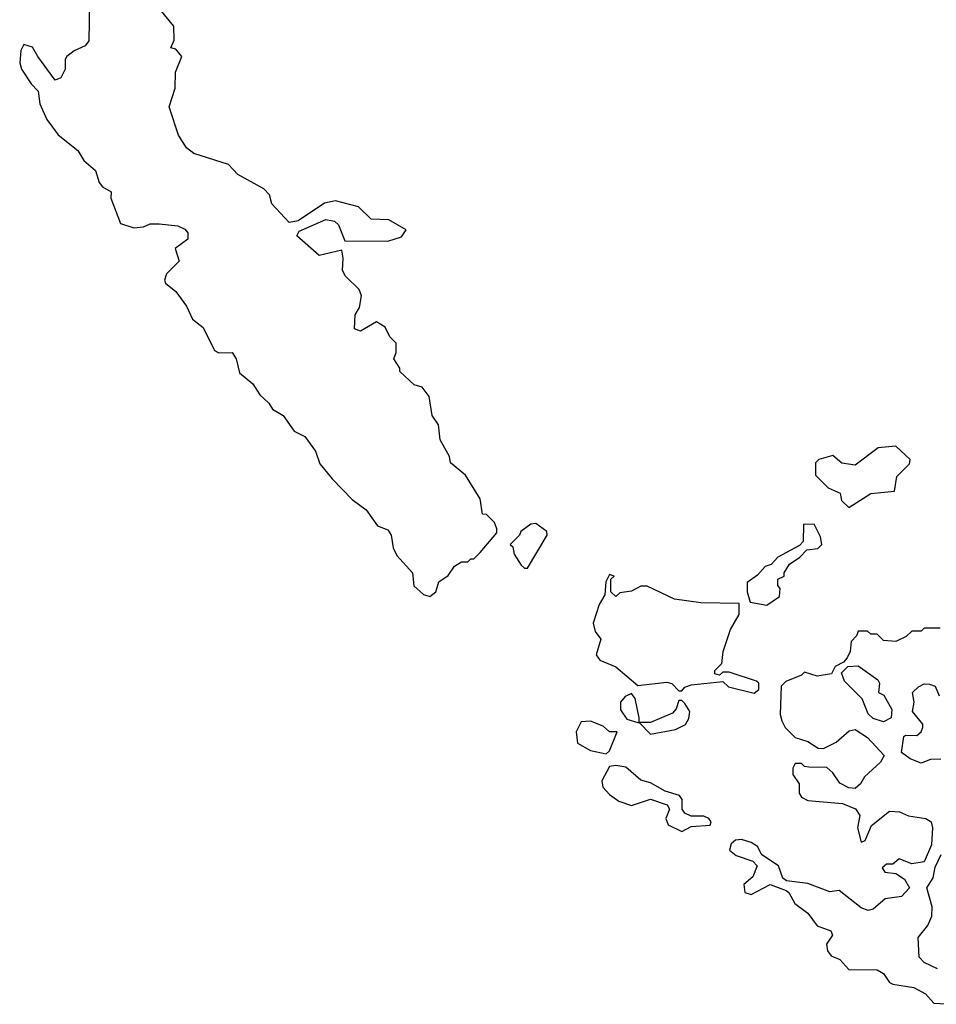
# Model space of a CAD drawing. Extents: x 1966327 to 2147849, y 395140 to 552178.
# Tile 270 of 316: x 2110862 to 2113773, y 407015 to 410142. Entities that reach past the tile are written whole.
import ezdxf

# ---------------------------------------------------------------- set-up
doc = ezdxf.new("R2010")
doc.units = 0

msp = doc.modelspace()

# ---------------------------------------------------------------- linework, layer by layer
at = {"layer": '0CON20XD'}
for points in [[(2111084.2, 410195), (2111082, 410075), (2111070.7, 410059.3), (2111035, 410043.3), (2111012.5, 410025), (2111006.7, 410015), (2111006.7, 409985), (2110993, 409957), (2110975, 409950), (2110920, 410025), (2110902.5, 410055), (2110875, 410063.3), (2110865.8, 410044.2), (2110862.3, 410005), (2110868.2, 409985), (2110898.5, 409938.5), (2110921.4, 409915), (2110926.4, 409875), (2110948.6, 409825), (2110985, 409776.2), (2111046.9, 409726.9), (2111065.8, 409695), (2111102.7, 409662.7), (2111114.6, 409625), (2111125, 409611.4), (2111152.5, 409595), (2111152, 409575), (2111182, 409495), (2111225, 409481.1), (2111255, 409484), (2111276.4, 409493.6), (2111305, 409494), (2111365, 409487.5), (2111387.1, 409477.1), (2111396.2, 409465), (2111396.2, 409445), (2111356.2, 409415), (2111368.9, 409375), (2111328.2, 409335), (2111322.2, 409315), (2111325.4, 409305.4), (2111358.2, 409278.2), (2111391.7, 409231.7), (2111411.1, 409191.1), (2111445, 409164.5), (2111481.3, 409091.3), (2111495, 409083.9), (2111537.5, 409085), (2111550, 409065), (2111560.2, 409020.2), (2111603.1, 408985), (2111625, 408950.6), (2111653.9, 408923.9), (2111665.5, 408905), (2111698.9, 408885), (2111734.4, 408835), (2111767.9, 408817.9), (2111801.8, 408771.8), (2111815, 408731.2), (2111855, 408684.2), (2111918.3, 408618.3), (2111963.1, 408585), (2111998.8, 408535), (2112031.7, 408521.7), (2112042, 408505), (2112048.1, 408465), (2112059.8, 408439.8), (2112110, 408385), (2112114.3, 408344.3), (2112145, 408316.2), (2112165, 408310)], [(2112165, 408310), (2112183.3, 408325), (2112193.6, 408356.4), (2112223, 408377), (2112243.6, 408406.4), (2112265, 408420), (2112285, 408420), (2112295, 408430), (2112305, 408430), (2112325, 408450), (2112377.5, 408512.5), (2112377.5, 408525), (2112370, 408545), (2112345, 408570), (2112331.7, 408571.7), (2112325, 408620), (2112277.5, 408695), (2112230, 408735), (2112227.5, 408755), (2112197.5, 408807.5), (2112192.5, 408855), (2112172.5, 408885), (2112162.5, 408945), (2112140, 408975), (2112115, 408982.5), (2112070, 409025), (2112070, 409035), (2112050, 409065), (2112057.5, 409085), (2112057.5, 409115), (2112037.5, 409135), (2112022.5, 409165), (2111995, 409182.5), (2111945, 409152.5), (2111925, 409160), (2111927.5, 409205), (2111941.7, 409228.3), (2111947.5, 409265), (2111940, 409285), (2111897, 409327), (2111887.5, 409345), (2111890, 409385), (2111885, 409410), (2111813, 409393), (2111742.5, 409455), (2111750, 409470), (2111835, 409507.5), (2111861.7, 409501.7), (2111875, 409490), (2111895, 409440), (2112031.7, 409438.3), (2112075, 409452.5), (2112090, 409475), (2112035, 409506.7), (2111978.3, 409508.3), (2111937.7, 409547.7), (2111865, 409566.2), (2111830.5, 409559.5), (2111747, 409503), (2111718.3, 409498.3), (2111662.5, 409557.5), (2111655.9, 409585.9), (2111637.5, 409605), (2111555, 409650), (2111525, 409682.5), (2111415, 409716.7), (2111392.5, 409735), (2111366.7, 409775), (2111337.5, 409865), (2111356.1, 409923.9), (2111356.7, 409975), (2111377.5, 410025), (2111358.3, 410048.3), (2111342.5, 410052.5), (2111353, 410077), (2111351.7, 410121.7), (2111307.5, 410175)], [(2113495, 408592.5), (2113565, 408637.5), (2113640, 408645), (2113648.3, 408691.7), (2113688.3, 408731.7), (2113690, 408745), (2113645, 408787.5), (2113588.3, 408781.7), (2113515, 408727.5), (2113473, 408733), (2113445, 408757.5), (2113400, 408745), (2113390, 408735), (2113390, 408695), (2113430, 408655), (2113468.3, 408638.3), (2113472.5, 408615), (2113495, 408592.5)], [(2112475, 408400), (2112537.5, 408505), (2112536.4, 408516.4), (2112501.7, 408541.7), (2112485, 408540), (2112453.6, 408516.4), (2112450, 408505), (2112420, 408475), (2112428.3, 408468.3), (2112432.5, 408445), (2112455, 408410), (2112465, 408400), (2112475, 408400)], [(2113235, 408282.5), (2113275, 408310), (2113277.5, 408335), (2113270, 408345), (2113270, 408365), (2113290, 408375), (2113290, 408385), (2113307, 408413), (2113340, 408435), (2113361.7, 408458.3), (2113397, 408463), (2113410, 408475), (2113405, 408500), (2113385, 408540), (2113351.7, 408538.3), (2113350, 408485), (2113338.3, 408471.7), (2113270, 408435), (2113248.3, 408411.7), (2113230, 408405), (2113205, 408377.5), (2113172.5, 408355), (2113172.5, 408325), (2113181.7, 408291.7), (2113235, 408282.5)], [(2113195, 408003.3), (2113210, 408015), (2113210, 408035), (2113201.7, 408041.7), (2113115, 408070), (2113095, 408070), (2113085, 408060), (2113070, 408065), (2113070, 408075), (2113092.5, 408097.5), (2113096.7, 408135), (2113120, 408205), (2113147, 408253), (2113147.5, 408287.5), (2113025, 408290), (2112941.7, 408301.7), (2112855, 408342.5), (2112835, 408342.5), (2112805, 408326.7), (2112768.3, 408321.7), (2112755, 408310), (2112740, 408325), (2112740, 408365), (2112750, 408375), (2112735, 408380), (2112723.6, 408356.4), (2112720, 408315), (2112702.5, 408285), (2112683.3, 408225), (2112689.3, 408199.3), (2112707.5, 408175), (2112692.5, 408125), (2112705, 408107.5), (2112755, 408086.7), (2112825, 408027.5), (2112917.7, 408037.7), (2112933.6, 408033.6), (2112955, 408010), (2112965, 408010), (2112975, 408022.5), (2112995, 408030), (2113095, 408040), (2113113, 408023), (2113195, 408003.3)], [(2113785, 408210), (2113735, 408210), (2113725, 408200), (2113695, 408200), (2113677, 408183), (2113645, 408167.5), (2113605, 408170), (2113585, 408190), (2113565, 408190), (2113555, 408200), (2113525, 408200), (2113520, 408185), (2113503, 408167), (2113500, 408135), (2113490, 408115), (2113478.3, 408101.7), (2113451.7, 408088.3), (2113440, 408065), (2113395, 408057.5), (2113355, 408070), (2113345, 408060), (2113295, 408040), (2113280, 408025), (2113277.5, 407935), (2113282.5, 407915), (2113293.6, 407893.6), (2113325, 407862.5), (2113365, 407850), (2113398.3, 407828.3), (2113415, 407827.5), (2113455, 407847.5), (2113496.4, 407883.6), (2113515, 407887.5), (2113555, 407862.5), (2113607.5, 407805), (2113595.9, 407784.1), (2113545, 407737.5), (2113532.5, 407715), (2113515, 407700), (2113495, 407702.5), (2113467, 407717), (2113445, 407750), (2113425, 407767.5), (2113368.3, 407768.3), (2113355, 407770), (2113345, 407780), (2113325, 407780), (2113317.5, 407765), (2113317.5, 407745), (2113337.5, 407715), (2113337.5, 407685), (2113345, 407672.5), (2113365, 407662.5), (2113475, 407652.5), (2113516.1, 407636.1), (2113530, 407615), (2113522.5, 407575), (2113535, 407530), (2113546.7, 407535), (2113567.5, 407582.5), (2113625, 407628), (2113655.9, 407625.9), (2113685, 407613.8), (2113740, 407605), (2113756.7, 407595), (2113761.2, 407575), (2113758.3, 407521.7), (2113735, 407467.5), (2113695, 407461.2), (2113655, 407477.5), (2113635, 407460), (2113615, 407460), (2113601.7, 407448.3), (2113610, 407435), (2113645, 407430), (2113672.1, 407412.1), (2113688, 407385), (2113662.7, 407357.3), (2113610.5, 407349.5), (2113573, 407317), (2113557, 407313), (2113535, 407321.2), (2113465, 407376.2), (2113435, 407372), (2113365, 407399.1), (2113296.9, 407406.9), (2113285.7, 407415.7), (2113272.5, 407455), (2113219.2, 407489.2), (2113205, 407516), (2113185, 407529.2), (2113155, 407538), (2113135, 407535.8), (2113122, 407525), (2113116.2, 407505), (2113137.6, 407487.6), (2113190, 407470), (2113204.5, 407455), (2113190, 407420), (2113162, 407395), (2113165, 407370), (2113185, 407364.2), (2113245, 407395.8), (2113295.9, 407375.9), (2113305, 407370), (2113324, 407335), (2113365, 407304), (2113395, 407263.8), (2113438, 407248), (2113443.3, 407235), (2113424.3, 407205.7), (2113428.1, 407185), (2113438.8, 407168.8), (2113467, 407157), (2113495, 407126), (2113585, 407124.4), (2113605, 407112.5), (2113624.5, 407084.5), (2113635, 407079.2), (2113702, 407068), (2113738.6, 407048.6), (2113765, 407018.8), (2113826.2, 407015)], [(2113605, 407912.5), (2113573, 407923), (2113557, 407937), (2113537.5, 407985), (2113481.7, 408041.7), (2113472.5, 408067.5), (2113491.7, 408088.3), (2113525, 408090), (2113587.5, 408045), (2113592.5, 408035), (2113590, 408005), (2113606.4, 407996.4), (2113631.7, 407951.7), (2113630, 407925), (2113605, 407912.5)], [(2113787, 407793), (2113755, 407792.5), (2113725, 407781.2), (2113690, 407795), (2113662.5, 407815), (2113670, 407865), (2113675, 407870), (2113711.7, 407868.3), (2113725, 407880), (2113730, 407895), (2113730, 407905), (2113697.5, 407945), (2113702.5, 407975), (2113697.5, 408005), (2113716.4, 408023.6), (2113735, 408032.5), (2113751.7, 408031.7), (2113770, 408025), (2113782.5, 407995)], [(2112830, 407910), (2112830, 407925), (2112816.4, 407986.4), (2112805, 408002.5), (2112785, 407992.5), (2112770, 407975), (2112770.7, 407950.7), (2112790.7, 407920.7), (2112825, 407910), (2112830, 407910)], [(2112865, 407872.5), (2112945, 407887.5), (2112976.4, 407903.6), (2112987, 407923), (2112990, 407945), (2112975, 407970), (2112965, 407980), (2112955, 407980), (2112947, 407953), (2112935, 407940), (2112865, 407910), (2112830, 407910), (2112865, 407872.5)], [(2112725, 407810), (2112735, 407820), (2112760, 407880), (2112735, 407880), (2112715, 407898.8), (2112675, 407913.8), (2112645, 407912.5), (2112629.3, 407880.7), (2112634.2, 407844.2), (2112675, 407821.2), (2112725, 407810)], [(2112965, 407564), (2112995, 407580), (2113055, 407583.8), (2113058, 407595), (2113051.2, 407605), (2113035, 407612), (2112995, 407612.9), (2112975, 407622), (2112966, 407635), (2112966, 407665), (2112957.9, 407677.9), (2112911.9, 407691.9), (2112865, 407718.8), (2112835, 407726.7), (2112787.7, 407767.7), (2112755, 407773.3), (2112735, 407770), (2112711.2, 407725), (2112713.8, 407705), (2112735, 407681.2), (2112765, 407660), (2112805, 407646), (2112865, 407666.2), (2112918.3, 407648.3), (2112926.2, 407635), (2112914.2, 407605), (2112921.2, 407585), (2112965, 407564)], [(2113777.3, 407127.3), (2113735, 407148), (2113718.6, 407165), (2113715, 407227.5), (2113746.7, 407265), (2113758.8, 407295), (2113760, 407325), (2113743.3, 407385), (2113763.3, 407416.7), (2113769.5, 407450.5), (2113788.8, 407491.2)]]:
    msp.add_lwpolyline(points, dxfattribs=at)

doc.saveas('drawing.dxf')
